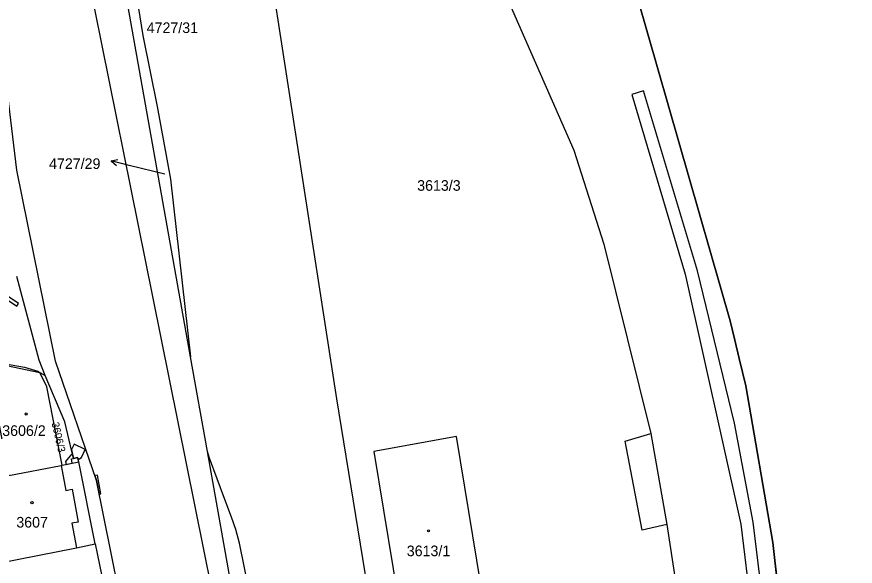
# Model space of a CAD drawing. Extents: x -756746 to -753363, y -1166406 to -1161727.
# Drawn here: x -754970.1 to -754835.9, y -1165538.7 to -1165450.7 of the extents above; entities that cross this region are included whole.
import ezdxf

# ---------------------------------------------------------------- set-up
doc = ezdxf.new("R2010")
doc.units = 0
for name, color, linetype in [('Hranice kat_území', 7, 'Continuous'), ('Hranice parcel', 7, 'Continuous'), ('Parcelní čísla', 7, 'Continuous'), ('Pop  PČ popisy', 7, 'Continuous'), ('Vnitřní kresba', 7, 'Continuous'), ('Věcná břemena k části', 7, 'Continuous'), ('Značky budov', 7, 'Continuous')]:
    doc.layers.add(name, color=color, linetype=linetype)

msp = doc.modelspace()

# ---------------------------------------------------------------- linework, layer by layer
at = {"layer": 'Hranice kat_území'}
msp.add_lwpolyline([(-754835.9, -1165634.2), (-754836.27, -1165627.33), (-754843.39, -1165620.76), (-754842.06, -1165615.43), (-754841.58, -1165613.48), (-754840.65, -1165609.71), (-754848.75, -1165537.76), (-754849.07, -1165534.89), (-754853.41, -1165509.79), (-754854.46, -1165505.43), (-754855.16, -1165502.51), (-754855.91, -1165499.4), (-754870.7, -1165447.85), (-754876.5, -1165440.55), (-754879.69, -1165422.96), (-754888.36, -1165408.21), (-754893.78, -1165394.44), (-754905.14, -1165365.54), (-754918.64, -1165332.88), (-754927.45, -1165310.11), (-754929.68, -1165304.4), (-754934.52, -1165292.05), (-754935.8, -1165289.03), (-754949.37, -1165208.56)], dxfattribs=at)
at = {"layer": 'Hranice parcel'}
for p, q in [((-754942.26, -1165505.15), (-754953.58, -1165441.64)), ((-754870.7, -1165447.85), (-754855.91, -1165499.4)), ((-754855.91, -1165499.4), (-754855.16, -1165502.51)), ((-754855.16, -1165502.51), (-754854.46, -1165505.43)), ((-754939.56, -1165520.3), (-754942.26, -1165505.15)), ((-754854.46, -1165505.43), (-754853.41, -1165509.79)), ((-754966.39, -1165507.65), (-754965.49, -1165508.17)), ((-754853.41, -1165509.79), (-754849.07, -1165534.89)), ((-754962.81, -1165522.51), (-754960.1, -1165521.99)), ((-754957.51, -1165535.12), (-754960.1, -1165521.99)), ((-754957.51, -1165535.12), (-754952.74, -1165558.2)), ((-754849.07, -1165534.89), (-754848.75, -1165537.76)), ((-754848.75, -1165537.76), (-754840.65, -1165609.71))]:
    msp.add_line(p, q, dxfattribs=at)
for points in [[(-754893.87, -1165919.46), (-754899.67, -1165881.69), (-754902.28, -1165864.2), (-754904.91, -1165847.27), (-754914.1, -1165786.01), (-754916.16, -1165772.03), (-754920.31, -1165744.22), (-754925.86, -1165707.53), (-754934.37, -1165652.04), (-754940.69, -1165610.27), (-754945.47, -1165583.65), (-754957.29, -1165524.97), (-754963.86, -1165505.86), (-754970.07, -1165475.28), (-754974.11, -1165441.89), (-754977.86, -1165423.12), (-754982.77, -1165403.72), (-754984.71, -1165394.8), (-754990.28, -1165381.95), (-754996.53, -1165351.07), (-755004.37, -1165309.56), (-755007.34, -1165270.19), (-755010.72, -1165249.36), (-755016.18, -1165250.63)], [(-754986.88, -1165279.38), (-754990.41, -1165279.86), (-754980.99, -1165331.36), (-754966.52, -1165403.04), (-754962.21, -1165426.7), (-754948.35, -1165495.48), (-754937.5, -1165549.21), (-754928.46, -1165594.05), (-754928.31, -1165595.05), (-754927.98, -1165597.22), (-754926.04, -1165609.85), (-754919.91, -1165650.59), (-754911.7, -1165704.69), (-754902.24, -1165767.33), (-754892.9, -1165829.68), (-754885.35, -1165879.53), (-754876.62, -1165937.17), (-754872.47, -1165981.85), (-754871.4, -1165985.78), (-754868.4, -1165989.67), (-754864.36, -1165991.91), (-754859.05, -1165992.04), (-754854.87, -1165991.29)], [(-754931.59, -1165429.89), (-754918.92, -1165511.91), (-754912.82, -1165549.21)], [(-754946.61, -1165434.88), (-754947, -1165435.29), (-754947.37, -1165435.76), (-754948.1, -1165436.79), (-754948.73, -1165437.8), (-754949.39, -1165439.08), (-754949.9, -1165440.37), (-754950.37, -1165441.81), (-754950.7, -1165443.31), (-754950.87, -1165444.72), (-754950.9, -1165446.46), (-754950.62, -1165449.06), (-754949.91, -1165453.74), (-754947.61, -1165465.1), (-754945.47, -1165476.72), (-754942.26, -1165505.15)], [(-754895.69, -1165437.15), (-754894.22, -1165441.76), (-754880.94, -1165472.06), (-754876.12, -1165487.14), (-754868.61, -1165517.43), (-754866.04, -1165532.02), (-754864.62, -1165541.45)], [(-754965.49, -1165508.17), (-754966.46, -1165505.68), (-754970.07, -1165492.31)], [(-754976.13, -1165508.37), (-754975.61, -1165505.63), (-754968.83, -1165506.79), (-754966.68, -1165507.48), (-754966.39, -1165507.65)], [(-754971.32, -1165524.18), (-754973.73, -1165511.46), (-754972.75, -1165506.31), (-754966.39, -1165507.65)], [(-754962.81, -1165522.51), (-754965.27, -1165509.95), (-754966.39, -1165507.65)], [(-754960.1, -1165521.99), (-754960.36, -1165521.3), (-754960.98, -1165521.42), (-754962.37, -1165515.55), (-754965.49, -1165508.17)], [(-754895.09, -1165545.82), (-754899.72, -1165517.93), (-754912.91, -1165520.3), (-754908.3, -1165548.46)], [(-754927.61, -1165582.83), (-754928.28, -1165579.65), (-754928.96, -1165575.86), (-754929.34, -1165572.1), (-754930.06, -1165563.21), (-754930.81, -1165554.35), (-754931.1, -1165551.8), (-754931.41, -1165549.89), (-754932.28, -1165545.5), (-754934.41, -1165534.97), (-754934.98, -1165532.8), (-754935.69, -1165530.84), (-754936.76, -1165528), (-754939.21, -1165521.4), (-754939.56, -1165520.3)], [(-754927.61, -1165582.83), (-754928.4, -1165582.93), (-754933.77, -1165552.78), (-754939.56, -1165520.3)], [(-754971.32, -1165524.18), (-754962.96, -1165522.54), (-754962.81, -1165522.51)], [(-754972.72, -1165538.16), (-754960.51, -1165535.72), (-754957.51, -1165535.12)]]:
    msp.add_lwpolyline(points, dxfattribs=at)
at = {"layer": 'Pop  PČ popisy'}
for p, q in [((-754954.96, -1165473.81), (-754953.87, -1165473.57)), ((-754952.05, -1165474.54), (-754954.96, -1165473.81)), ((-754954.96, -1165473.81), (-754954.11, -1165474.54)), ((-754946.38, -1165475.91), (-754952.05, -1165474.54))]:
    msp.add_line(p, q, dxfattribs=at)
at = {"layer": 'Vnitřní kresba'}
for p, q in [((-754872.72, -1165518.65), (-754868.61, -1165517.43)), ((-754869.98, -1165532.88), (-754872.72, -1165518.65)), ((-754962.96, -1165522.54), (-754962.21, -1165526.56)), ((-754962.21, -1165526.56), (-754961.19, -1165526.36)), ((-754961.19, -1165526.36), (-754960.21, -1165531.62)), ((-754960.21, -1165531.62), (-754961.24, -1165531.81)), ((-754961.24, -1165531.81), (-754960.51, -1165535.72)), ((-754866.04, -1165532.02), (-754869.98, -1165532.88))]:
    msp.add_line(p, q, dxfattribs=at)
at = {"layer": 'Věcná břemena k části'}
for points in [[(-754852.22, -1165531.64), (-754855.21, -1165515.77), (-754861.15, -1165491.4), (-754869.76, -1165462.6), (-754871.67, -1165463.17), (-754863.09, -1165491.92), (-754854.2, -1165531.94), (-754849.23, -1165572.93), (-754848.48, -1165593.58), (-754862.3, -1165593.12), (-754862.45, -1165595.11), (-754846.4, -1165595.65), (-754847.23, -1165572.77)], [(-754970.06, -1165497.04), (-754969.78, -1165496.62), (-754977.34, -1165491.56), (-754990.19, -1165489.15), (-754990.08, -1165488.87), (-754990.58, -1165488.78), (-754990.7, -1165489.06), (-755003.38, -1165487.12), (-755003.27, -1165486.57), (-755003.76, -1165486.49), (-755003.99, -1165487.54), (-754990.59, -1165489.58), (-754977.53, -1165492.03)], [(-754960.89, -1165519.12), (-754961.32, -1165520), (-754961.15, -1165520.72), (-754960.98, -1165521.42), (-754960.36, -1165521.3), (-754960.24, -1165521.62), (-754959.71, -1165521.26), (-754959.09, -1165520)], [(-754961.3, -1165521.48), (-754960.98, -1165521.42), (-754961.15, -1165520.72), (-754961.48, -1165520.94), (-754962.03, -1165521.63), (-754962.24, -1165521.89), (-754962.15, -1165522.38), (-754961.17, -1165522.19)], [(-754957.56, -1165524.18), (-754957.29, -1165524.97), (-754956.86, -1165527.13), (-754956.63, -1165527.09), (-754957.12, -1165524.11)]]:
    msp.add_lwpolyline(points, close=True, dxfattribs=at)
at = {"layer": 'Značky budov'}
for centre in [(-754968.55, -1165514.3), (-754967.62, -1165528.51), (-754904.18, -1165533.01)]:
    msp.add_circle(centre, 0.175, dxfattribs=at)

# ---------------------------------------------------------------- texts
at = {"layer": 'Parcelní čísla'}
for s, p in [('4727/31', (-754949.27, -1165453.33)), ('4727/29', (-754964.89, -1165475.09)), ('3613/3', (-754905.99, -1165478.58)), ('3606/2', (-754972.38, -1165517.82)), ('3607', (-754970.13, -1165532.49)), ('3613/1', (-754907.65, -1165537.07))]:
    msp.add_text(s, height=1.7, dxfattribs=at).set_placement(p)
msp.add_text('3606/3', height=1.2, rotation=283, dxfattribs=at).set_placement((-754964.5, -1165515.76))

doc.saveas('drawing.dxf')
